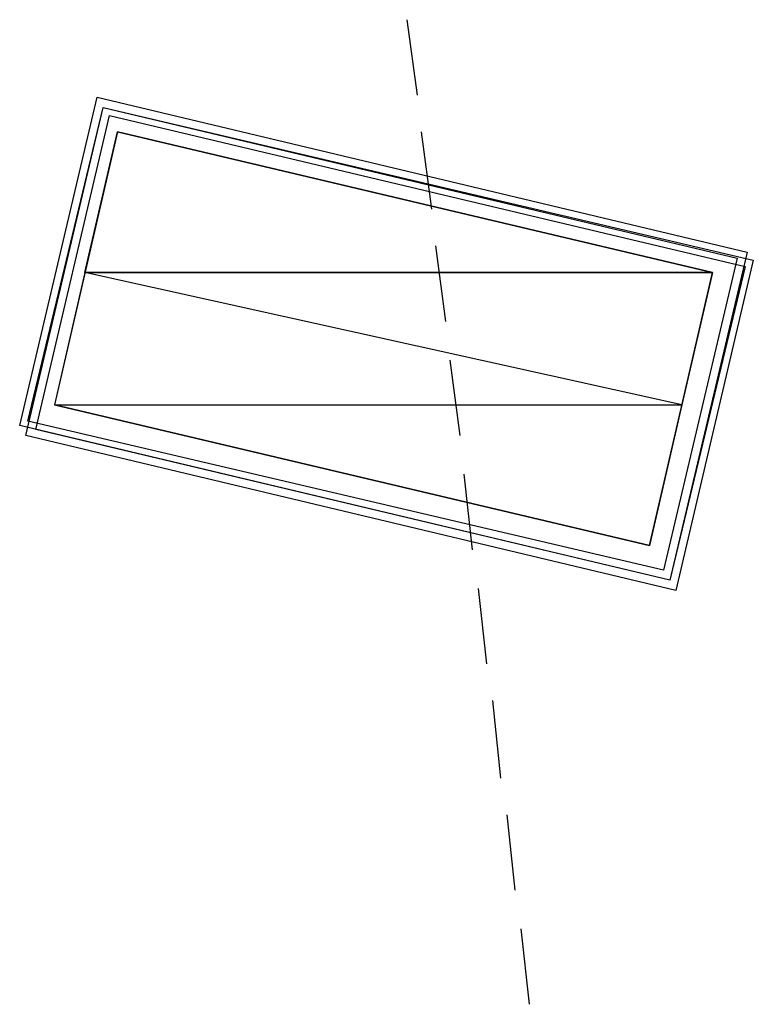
# Model space of a CAD drawing. Header units: feet. Extents: x -79 to 198, y -22 to 181.
# Tile 878 of 982: x 128.65 to 133.45, y 121.95 to 128.39. Entities that reach past the tile are written whole.
import ezdxf

# ---------------------------------------------------------------- set-up
doc = ezdxf.new("R2010")
doc.units = ezdxf.units.FT
doc.layers.add('A-LINEA', color=7, linetype='CONTINUOUS')
doc.layers.add('A-MURO-CONCRETO', color=8, linetype='CONTINUOUS')

msp = doc.modelspace()

# ---------------------------------------------------------------- linework, layer by layer
at = {"layer": 'A-LINEA'}
for p, q in [((131.1867, 128.3911), (131.2533, 127.8978)), ((131.28, 127.6578), (131.3467, 127.1511)), ((131.3733, 126.9111), (131.44, 126.4178)), ((131.4667, 126.1644), (131.5333, 125.6711)), ((131.56, 125.4178), (131.6133, 124.9244)), ((131.6533, 124.6711), (131.7067, 124.1778)), ((131.7467, 123.9378), (131.8, 123.4311)), ((131.84, 123.1911), (131.8933, 122.6978)), ((131.9333, 122.4444), (131.9867, 121.9511))]:
    msp.add_line(p, q, dxfattribs=at)
for points in [[(129.16, 127.8844), (133.4133, 126.8711), (132.9067, 124.7244), (128.6533, 125.7378), (129.16, 127.8844)], [(129.2, 127.8178), (133.4533, 126.8178), (132.9467, 124.6578), (128.6933, 125.6711), (129.2, 127.8178)], [(129.2, 127.8178), (133.3467, 126.8311), (132.8667, 124.7911), (128.7067, 125.7644), (129.2, 127.8178)], [(129.24, 127.7644), (133.4, 126.7778), (132.9067, 124.7244), (128.76, 125.7111), (129.24, 127.7644)], [(132.7733, 124.9511), (133.1867, 126.7378), (129.2933, 127.6578), (128.88, 125.8711), (132.7733, 124.9511)], [(132.7733, 124.9511), (133.1867, 126.7378), (129.2933, 127.6578), (128.88, 125.8711), (132.7733, 124.9511)], [(132.7733, 124.9511), (133.1867, 126.7378), (129.2933, 127.6578), (128.88, 125.8711), (132.7733, 124.9511)], [(132.7733, 124.9511), (133.1867, 126.7378), (129.2933, 127.6578), (128.88, 125.8711), (132.7733, 124.9511)]]:
    msp.add_lwpolyline(points, dxfattribs=at)
at = {"layer": 'A-MURO-CONCRETO'}
for points in [[(129.2933, 127.6578), (133.1867, 126.7378), (129.08, 126.7378), (129.2933, 127.6578), (129.2933, 127.6578)], [(129.2933, 127.6578), (133.1867, 126.7378), (129.08, 126.7378), (129.2933, 127.6578), (129.2933, 127.6578)], [(129.2933, 127.6578), (133.1867, 126.7378), (129.08, 126.7378), (129.2933, 127.6578), (129.2933, 127.6578)], [(129.2933, 127.6578), (133.1867, 126.7378), (129.08, 126.7378), (129.2933, 127.6578), (129.2933, 127.6578)], [(129.08, 126.7378), (128.88, 125.8711), (132.9867, 125.8711), (129.08, 126.7378)], [(129.08, 126.7378), (128.88, 125.8711), (132.9867, 125.8711), (129.08, 126.7378)], [(129.08, 126.7378), (128.88, 125.8711), (132.9867, 125.8711), (129.08, 126.7378)], [(129.08, 126.7378), (128.88, 125.8711), (132.9867, 125.8711), (129.08, 126.7378)], [(129.08, 126.7378), (133.1867, 126.7378), (132.9867, 125.8711), (129.08, 126.7378), (129.08, 126.7378)], [(129.08, 126.7378), (133.1867, 126.7378), (132.9867, 125.8711), (129.08, 126.7378), (129.08, 126.7378)], [(129.08, 126.7378), (133.1867, 126.7378), (132.9867, 125.8711), (129.08, 126.7378), (129.08, 126.7378)], [(129.08, 126.7378), (133.1867, 126.7378), (132.9867, 125.8711), (129.08, 126.7378), (129.08, 126.7378)], [(128.88, 125.8711), (132.9867, 125.8711), (132.7733, 124.9511), (128.88, 125.8711), (128.88, 125.8711)], [(128.88, 125.8711), (132.9867, 125.8711), (132.7733, 124.9511), (128.88, 125.8711), (128.88, 125.8711)], [(128.88, 125.8711), (132.9867, 125.8711), (132.7733, 124.9511), (128.88, 125.8711), (128.88, 125.8711)], [(128.88, 125.8711), (132.9867, 125.8711), (132.7733, 124.9511), (128.88, 125.8711), (128.88, 125.8711)]]:
    msp.add_lwpolyline(points, dxfattribs=at)

doc.saveas('drawing.dxf')
